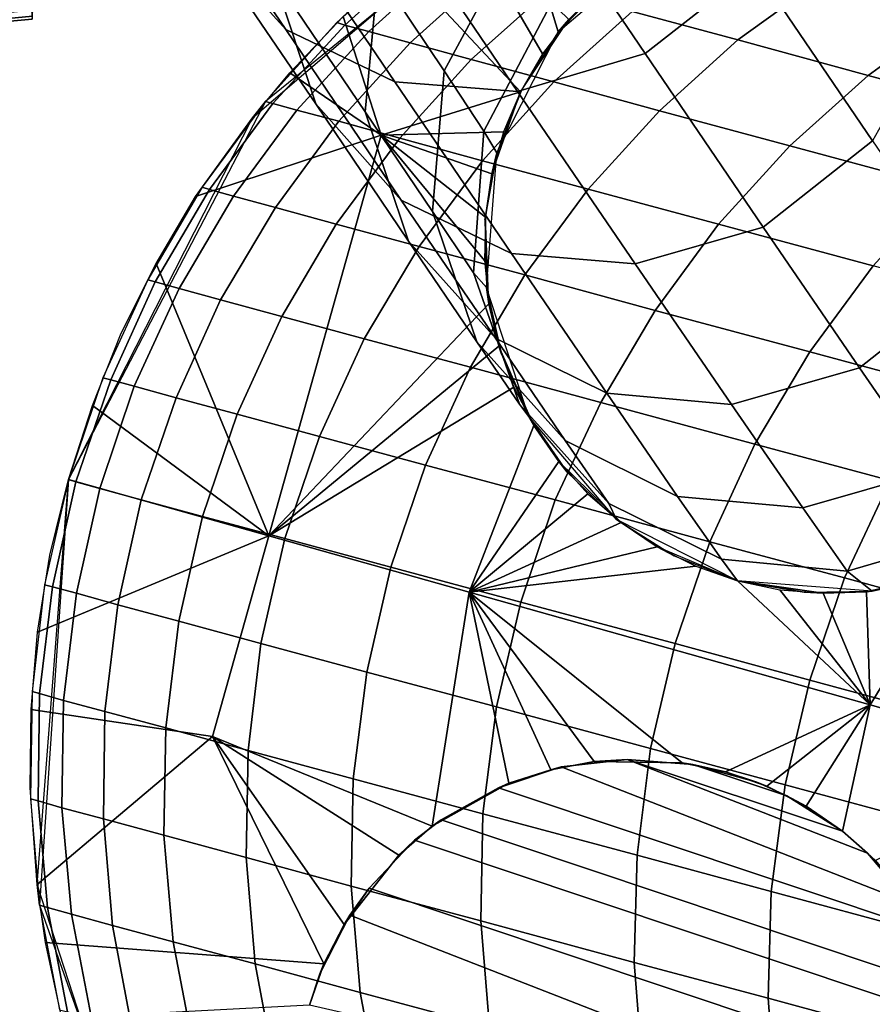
# Model space of a CAD drawing. Extents: x -43.1 to 43.1, y -41.3 to 41.3.
# Tile 408 of 656: x 0.152 to 0.323, y -0.709 to -0.511. Entities that reach past the tile are written whole.
import ezdxf

# ---------------------------------------------------------------- set-up
doc = ezdxf.new("R2010")
doc.units = 0
for name, color, linetype in [('CABLE', 18, 'CONTINUOUS'), ('CEILING_SUPPORT', 254, 'CONTINUOUS'), ('METAL_BASE', 254, 'CONTINUOUS'), ('WIRE', 254, 'CONTINUOUS')]:
    doc.layers.add(name, color=color, linetype=linetype)

msp = doc.modelspace()

# ---------------------------------------------------------------- linework, layer by layer
at = {"layer": 'CABLE'}
for points in [[(0.1884, -0.4944, 28.6007), (0.1619, -0.4552, 28.4768), (0.1785, -0.4737, 28.4667), (0.2053, -0.5132, 28.5919)], [(0.2773, -0.518, 28.5762), (0.2501, -0.4779, 28.449), (0.2721, -0.4608, 28.4498), (0.2993, -0.5008, 28.5769)], [(0.2029, -0.5026, 28.7343), (0.1803, -0.4692, 28.6097), (0.1884, -0.4944, 28.6007), (0.2113, -0.5281, 28.7268)], [(0.2053, -0.5132, 28.5919), (0.1785, -0.4737, 28.4667), (0.2001, -0.4839, 28.4584), (0.2271, -0.5237, 28.5845)], [(0.2604, -0.4779, 32.0308), (0.2662, -0.4748, 69.4487), (0.2012, -0.5276, 69.4487), (0.1986, -0.5309, 32.0308)], [(0.2238, -0.5017, 28.8657), (0.2057, -0.4749, 28.7405), (0.2029, -0.5026, 28.7343), (0.2212, -0.5297, 28.8609)], [(0.2505, -0.4964, 28.9943), (0.2374, -0.4768, 28.8685), (0.2238, -0.5017, 28.8657), (0.237, -0.5215, 28.9923)], [(0.3229, -0.5355, 28.7069), (0.2993, -0.5008, 28.5769), (0.3133, -0.4764, 28.5813), (0.3367, -0.5109, 28.7106)], [(0.2517, -0.5256, 28.5791), (0.2246, -0.4856, 28.4522), (0.2501, -0.4779, 28.449), (0.2773, -0.518, 28.5762)], [(0.2271, -0.5237, 28.5845), (0.2001, -0.4839, 28.4584), (0.2246, -0.4856, 28.4522), (0.2517, -0.5256, 28.5791)], [(0.2284, -0.5001, 32.0308), (0.2407, -0.4905, 32.0308), (0.2567, -0.5181, 32.0308), (0.2523, -0.5257, 32.0308)], [(0.2567, -0.5181, 32.0308), (0.2407, -0.4905, 32.0308), (0.262, -0.5112, 32.0308)], [(0.2805, -0.4961, 29.2488), (0.2801, -0.4909, 29.1213), (0.2583, -0.5084, 29.1212), (0.2599, -0.5137, 29.2488)], [(0.2113, -0.5281, 28.7268), (0.1884, -0.4944, 28.6007), (0.2053, -0.5132, 28.5919), (0.2284, -0.5474, 28.7194)], [(0.2583, -0.5084, 29.1212), (0.2505, -0.4964, 28.9943), (0.237, -0.5215, 28.9923), (0.245, -0.5336, 29.1202)], [(0.3129, -0.503, 70.697), (0.2917, -0.4972, 70.4891), (0.2747, -0.5096, 70.4903), (0.2959, -0.5153, 70.6985)], [(0.2328, -0.4981, 69.6567), (0.2313, -0.4977, 69.4487), (0.2155, -0.5118, 69.4487), (0.2171, -0.5123, 69.6569)], [(0.2376, -0.4994, 69.8649), (0.2328, -0.4981, 69.6567), (0.2171, -0.5123, 69.6569), (0.2219, -0.5136, 69.8653)], [(0.2284, -0.5001, 32.0308), (0.2523, -0.5257, 32.0308), (0.2244, -0.5344, 32.0308), (0.2168, -0.5106, 32.0308)], [(0.2459, -0.5017, 70.0733), (0.2376, -0.4994, 69.8649), (0.2219, -0.5136, 69.8653), (0.2302, -0.5159, 70.0739)], [(0.301, -0.5528, 28.7063), (0.2773, -0.518, 28.5762), (0.2993, -0.5008, 28.5769), (0.3229, -0.5355, 28.7069)], [(0.2212, -0.5297, 28.8609), (0.2029, -0.5026, 28.7343), (0.2113, -0.5281, 28.7268), (0.2299, -0.5556, 28.855)], [(0.237, -0.5215, 28.9923), (0.2238, -0.5017, 28.8657), (0.2212, -0.5297, 28.8609), (0.2347, -0.5497, 28.989)], [(0.2582, -0.5051, 70.2818), (0.2459, -0.5017, 70.0733), (0.2302, -0.5159, 70.0739), (0.2424, -0.5192, 70.2826)], [(0.3389, -0.5101, 70.9044), (0.3129, -0.503, 70.697), (0.2959, -0.5153, 70.6985), (0.322, -0.5224, 70.9063)], [(0.2747, -0.5096, 70.4903), (0.2582, -0.5051, 70.2818), (0.2424, -0.5192, 70.2826), (0.259, -0.5237, 70.4914)], [(0.2599, -0.5137, 29.2488), (0.262, -0.5112, 32.0308), (0.2681, -0.5049, 32.0308), (0.2694, -0.5039, 29.2488)], [(0.2599, -0.5137, 29.2488), (0.2583, -0.5084, 29.1212), (0.245, -0.5336, 29.1202), (0.2476, -0.5379, 29.2488)], [(0.2244, -0.5344, 32.0308), (0.2061, -0.5219, 32.0308), (0.2168, -0.5106, 32.0308)], [(0.2959, -0.5153, 70.6985), (0.2747, -0.5096, 70.4903), (0.259, -0.5237, 70.4914), (0.2802, -0.5295, 70.6999)], [(0.3699, -0.5185, 71.1111), (0.3389, -0.5101, 70.9044), (0.322, -0.5224, 70.9063), (0.353, -0.5308, 71.1132)], [(0.2171, -0.5123, 69.6569), (0.2155, -0.5118, 69.4487), (0.2012, -0.5276, 69.4487), (0.2027, -0.528, 69.657)], [(0.2219, -0.5136, 69.8653), (0.2171, -0.5123, 69.6569), (0.2027, -0.528, 69.657), (0.2075, -0.5294, 69.8656)], [(0.2526, -0.5252, 29.2488), (0.2523, -0.5257, 32.0308), (0.262, -0.5112, 32.0308), (0.2599, -0.5137, 29.2488)], [(0.2284, -0.5474, 28.7194), (0.2053, -0.5132, 28.5919), (0.2271, -0.5237, 28.5845), (0.2505, -0.5581, 28.7132)], [(0.2302, -0.5159, 70.0739), (0.2219, -0.5136, 69.8653), (0.2075, -0.5294, 69.8656), (0.2159, -0.5316, 70.0743)], [(0.2424, -0.5192, 70.2826), (0.2302, -0.5159, 70.0739), (0.2159, -0.5316, 70.0743), (0.2281, -0.535, 70.2833)], [(0.322, -0.5224, 70.9063), (0.2959, -0.5153, 70.6985), (0.2802, -0.5295, 70.6999), (0.3063, -0.5365, 70.9079)], [(0.2753, -0.5602, 28.7087), (0.2517, -0.5256, 28.5791), (0.2773, -0.518, 28.5762), (0.301, -0.5528, 28.7063)], [(0.259, -0.5237, 70.4914), (0.2424, -0.5192, 70.2826), (0.2281, -0.535, 70.2833), (0.2447, -0.5395, 70.4922)], [(0.1872, -0.5467, 32.0308), (0.1986, -0.5309, 32.0308), (0.2061, -0.5219, 32.0308), (0.2244, -0.5344, 32.0308)], [(0.245, -0.5336, 29.1202), (0.237, -0.5215, 28.9923), (0.2347, -0.5497, 28.989), (0.2429, -0.562, 29.1185)], [(0.353, -0.5308, 71.1132), (0.322, -0.5224, 70.9063), (0.3063, -0.5365, 70.9079), (0.3373, -0.5449, 71.1151)], [(0.2505, -0.5581, 28.7132), (0.2271, -0.5237, 28.5845), (0.2517, -0.5256, 28.5791), (0.2753, -0.5602, 28.7087)], [(0.2802, -0.5295, 70.6999), (0.259, -0.5237, 70.4914), (0.2447, -0.5395, 70.4922), (0.2659, -0.5452, 70.701)], [(0.2244, -0.5344, 32.0308), (0.2523, -0.5257, 32.0308), (0.2489, -0.5337, 32.0308)], [(0.2476, -0.5379, 29.2488), (0.2466, -0.5421, 32.0308), (0.2523, -0.5257, 32.0308), (0.2526, -0.5252, 29.2488)], [(0.1986, -0.5309, 32.0308), (0.2012, -0.5276, 69.4487), (0.1617, -0.6034, 69.4487), (0.1617, -0.6034, 32.0308)], [(0.2027, -0.528, 69.657), (0.2012, -0.5276, 69.4487), (0.1885, -0.5448, 69.4487), (0.19, -0.5453, 69.6572)], [(0.2075, -0.5294, 69.8656), (0.2027, -0.528, 69.657), (0.19, -0.5453, 69.6572), (0.1948, -0.5466, 69.8658)], [(0.2299, -0.5556, 28.855), (0.2113, -0.5281, 28.7268), (0.2284, -0.5474, 28.7194), (0.2473, -0.5751, 28.8493)], [(0.2159, -0.5316, 70.0743), (0.2075, -0.5294, 69.8656), (0.1948, -0.5466, 69.8658), (0.2032, -0.5489, 70.0747)], [(0.2347, -0.5497, 28.989), (0.2212, -0.5297, 28.8609), (0.2299, -0.5556, 28.855), (0.2436, -0.5758, 28.9851)], [(0.3063, -0.5365, 70.9079), (0.2802, -0.5295, 70.6999), (0.2659, -0.5452, 70.701), (0.292, -0.5522, 70.9092)], [(0.2281, -0.535, 70.2833), (0.2159, -0.5316, 70.0743), (0.2032, -0.5489, 70.0747), (0.2154, -0.5522, 70.2838)], [(0.1872, -0.5467, 32.0308), (0.2244, -0.5344, 32.0308), (0.2019, -0.6147, 32.0308), (0.1793, -0.5601, 32.0308)], [(0.2451, -0.5595, 32.0308), (0.246, -0.5682, 32.0308), (0.2019, -0.6147, 32.0308), (0.2244, -0.5344, 32.0308)], [(0.2244, -0.5344, 32.0308), (0.2489, -0.5337, 32.0308), (0.2466, -0.5421, 32.0308)], [(0.2244, -0.5344, 32.0308), (0.2466, -0.5421, 32.0308), (0.2453, -0.5508, 32.0308)], [(0.2244, -0.5344, 32.0308), (0.2453, -0.5508, 32.0308), (0.2451, -0.5595, 32.0308)], [(0.2476, -0.5379, 29.2488), (0.245, -0.5336, 29.1202), (0.2429, -0.562, 29.1185), (0.2455, -0.5649, 29.2488)], [(0.2447, -0.5395, 70.4922), (0.2281, -0.535, 70.2833), (0.2154, -0.5522, 70.2838), (0.232, -0.5567, 70.4929)], [(0.3373, -0.5449, 71.1151), (0.3063, -0.5365, 70.9079), (0.292, -0.5522, 70.9092), (0.323, -0.5606, 71.1167)], [(0.3203, -0.581, 28.8391), (0.301, -0.5528, 28.7063), (0.3229, -0.5355, 28.7069), (0.3422, -0.5637, 28.8395)], [(0.2452, -0.5513, 29.2488), (0.2453, -0.5508, 32.0308), (0.2466, -0.5421, 32.0308), (0.2476, -0.5379, 29.2488)], [(0.2659, -0.5452, 70.701), (0.2447, -0.5395, 70.4922), (0.232, -0.5567, 70.4929), (0.2532, -0.5624, 70.7019)], [(0.19, -0.5453, 69.6572), (0.1885, -0.5448, 69.4487), (0.1776, -0.5634, 69.4487), (0.1791, -0.5638, 69.6572)], [(0.1948, -0.5466, 69.8658), (0.19, -0.5453, 69.6572), (0.1791, -0.5638, 69.6572), (0.1839, -0.5651, 69.866)], [(0.2032, -0.5489, 70.0747), (0.1948, -0.5466, 69.8658), (0.1839, -0.5651, 69.866), (0.1922, -0.5674, 70.075)], [(0.292, -0.5522, 70.9092), (0.2659, -0.5452, 70.701), (0.2532, -0.5624, 70.7019), (0.2793, -0.5695, 70.9103)], [(0.2473, -0.5751, 28.8493), (0.2284, -0.5474, 28.7194), (0.2505, -0.5581, 28.7132), (0.2696, -0.5861, 28.8445)], [(0.2154, -0.5522, 70.2838), (0.2032, -0.5489, 70.0747), (0.1922, -0.5674, 70.075), (0.2045, -0.5707, 70.2842)], [(0.2429, -0.562, 29.1185), (0.2347, -0.5497, 28.989), (0.2436, -0.5758, 28.9851), (0.2521, -0.5883, 29.1165)], [(0.232, -0.5567, 70.4929), (0.2154, -0.5522, 70.2838), (0.2045, -0.5707, 70.2842), (0.221, -0.5752, 70.4935)], [(0.2455, -0.5649, 29.2488), (0.246, -0.5682, 32.0308), (0.2453, -0.5508, 32.0308), (0.2452, -0.5513, 29.2488)], [(0.323, -0.5606, 71.1167), (0.292, -0.5522, 70.9092), (0.2793, -0.5695, 70.9103), (0.3103, -0.5778, 71.1179)], [(0.2946, -0.5884, 28.8409), (0.2753, -0.5602, 28.7087), (0.301, -0.5528, 28.7063), (0.3203, -0.581, 28.8391)], [(0.2436, -0.5758, 28.9851), (0.2299, -0.5556, 28.855), (0.2473, -0.5751, 28.8493), (0.2613, -0.5956, 28.9811)], [(0.2532, -0.5624, 70.7019), (0.232, -0.5567, 70.4929), (0.221, -0.5752, 70.4935), (0.2423, -0.5809, 70.7025)], [(0.2696, -0.5861, 28.8445), (0.2505, -0.5581, 28.7132), (0.2753, -0.5602, 28.7087), (0.2946, -0.5884, 28.8409)], [(0.2019, -0.6147, 32.0308), (0.1665, -0.5886, 32.0308), (0.1723, -0.5741, 32.0308), (0.1793, -0.5601, 32.0308)], [(0.2793, -0.5695, 70.9103), (0.2532, -0.5624, 70.7019), (0.2423, -0.5809, 70.7025), (0.2684, -0.588, 70.9111)], [(0.2455, -0.5649, 29.2488), (0.2429, -0.562, 29.1185), (0.2521, -0.5883, 29.1165), (0.2539, -0.5907, 29.2488)], [(0.3501, -0.5679, 71.2761), (0.323, -0.5606, 71.1167), (0.3103, -0.5778, 71.1179), (0.3373, -0.5851, 71.2775)], [(0.1791, -0.5638, 69.6572), (0.1776, -0.5634, 69.4487), (0.1686, -0.583, 69.4487), (0.1702, -0.5834, 69.6573)], [(0.1839, -0.5651, 69.866), (0.1791, -0.5638, 69.6572), (0.1702, -0.5834, 69.6573), (0.1749, -0.5847, 69.8661)], [(0.3346, -0.6017, 28.9742), (0.3203, -0.581, 28.8391), (0.3422, -0.5637, 28.8395), (0.3565, -0.5843, 28.9745)], [(0.1922, -0.5674, 70.075), (0.1839, -0.5651, 69.866), (0.1749, -0.5847, 69.8661), (0.1833, -0.587, 70.0752)], [(0.2485, -0.5783, 29.2488), (0.248, -0.5767, 32.0308), (0.246, -0.5682, 32.0308), (0.2455, -0.5649, 29.2488)], [(0.2045, -0.5707, 70.2842), (0.1922, -0.5674, 70.075), (0.1833, -0.587, 70.0752), (0.1955, -0.5903, 70.2844)], [(0.246, -0.5682, 32.0308), (0.248, -0.5767, 32.0308), (0.2019, -0.6147, 32.0308)], [(0.3103, -0.5778, 71.1179), (0.2793, -0.5695, 70.9103), (0.2684, -0.588, 70.9111), (0.2993, -0.5963, 71.1188)], [(0.221, -0.5752, 70.4935), (0.2045, -0.5707, 70.2842), (0.1955, -0.5903, 70.2844), (0.212, -0.5948, 70.4938)], [(0.2423, -0.5809, 70.7025), (0.221, -0.5752, 70.4935), (0.212, -0.5948, 70.4938), (0.2333, -0.6005, 70.7029)], [(0.2521, -0.5883, 29.1165), (0.2436, -0.5758, 28.9851), (0.2613, -0.5956, 28.9811), (0.27, -0.6082, 29.1145)], [(0.2613, -0.5956, 28.9811), (0.2473, -0.5751, 28.8493), (0.2696, -0.5861, 28.8445), (0.2838, -0.6068, 28.9779)], [(0.248, -0.5767, 32.0308), (0.251, -0.5849, 32.0308), (0.2019, -0.6147, 32.0308)], [(0.2539, -0.5907, 29.2488), (0.255, -0.5926, 32.0308), (0.248, -0.5767, 32.0308), (0.2485, -0.5783, 29.2488)], [(0.3373, -0.5851, 71.2775), (0.3103, -0.5778, 71.1179), (0.2993, -0.5963, 71.1188), (0.3264, -0.6036, 71.2785)], [(0.2684, -0.588, 70.9111), (0.2423, -0.5809, 70.7025), (0.2333, -0.6005, 70.7029), (0.2593, -0.6075, 70.9116)], [(0.3089, -0.6091, 28.9755), (0.2946, -0.5884, 28.8409), (0.3203, -0.581, 28.8391), (0.3346, -0.6017, 28.9742)], [(0.1702, -0.5834, 69.6573), (0.1686, -0.583, 69.4487), (0.1617, -0.6034, 69.4487), (0.1632, -0.6039, 69.6573)], [(0.1749, -0.5847, 69.8661), (0.1702, -0.5834, 69.6573), (0.1632, -0.6039, 69.6573), (0.168, -0.6052, 69.8661)], [(0.1833, -0.587, 70.0752), (0.1749, -0.5847, 69.8661), (0.168, -0.6052, 69.8661), (0.1763, -0.6075, 70.0752)], [(0.255, -0.5926, 32.0308), (0.242, -0.626, 32.0308), (0.2019, -0.6147, 32.0308), (0.251, -0.5849, 32.0308)], [(0.2838, -0.6068, 28.9779), (0.2696, -0.5861, 28.8445), (0.2946, -0.5884, 28.8409), (0.3089, -0.6091, 28.9755)], [(0.1955, -0.5903, 70.2844), (0.1833, -0.587, 70.0752), (0.1763, -0.6075, 70.0752), (0.1886, -0.6108, 70.2845)], [(0.2993, -0.5963, 71.1188), (0.2684, -0.588, 70.9111), (0.2593, -0.6075, 70.9116), (0.2903, -0.6159, 71.1194)], [(0.2019, -0.6147, 32.0308), (0.1617, -0.6034, 32.0308), (0.1665, -0.5886, 32.0308)], [(0.2539, -0.5907, 29.2488), (0.2521, -0.5883, 29.1165), (0.27, -0.6082, 29.1145), (0.2716, -0.6114, 29.2488)], [(0.212, -0.5948, 70.4938), (0.1955, -0.5903, 70.2844), (0.1886, -0.6108, 70.2845), (0.2051, -0.6152, 70.4939)], [(0.2617, -0.6019, 29.2488), (0.26, -0.5998, 32.0308), (0.255, -0.5926, 32.0308), (0.2539, -0.5907, 29.2488)], [(0.26, -0.5998, 32.0308), (0.242, -0.626, 32.0308), (0.255, -0.5926, 32.0308)], [(0.2333, -0.6005, 70.7029), (0.212, -0.5948, 70.4938), (0.2051, -0.6152, 70.4939), (0.2263, -0.621, 70.703)], [(0.27, -0.6082, 29.1145), (0.2613, -0.5956, 28.9811), (0.2838, -0.6068, 28.9779), (0.2926, -0.6194, 29.1129)], [(0.3264, -0.6036, 71.2785), (0.2993, -0.5963, 71.1188), (0.2903, -0.6159, 71.1194), (0.3173, -0.6231, 71.2792)], [(0.2658, -0.6063, 32.0308), (0.242, -0.626, 32.0308), (0.26, -0.5998, 32.0308)], [(0.2716, -0.6114, 29.2488), (0.2725, -0.612, 32.0308), (0.26, -0.5998, 32.0308), (0.2617, -0.6019, 29.2488)], [(0.2593, -0.6075, 70.9116), (0.2333, -0.6005, 70.7029), (0.2263, -0.621, 70.703), (0.2524, -0.628, 70.9117)], [(0.3178, -0.6218, 29.1117), (0.3089, -0.6091, 28.9755), (0.3346, -0.6017, 28.9742), (0.3435, -0.6143, 29.1111)], [(0.1617, -0.6034, 32.0308), (0.1617, -0.6034, 69.4487), (0.1559, -0.6887, 69.4487), (0.1554, -0.6846, 32.0308)], [(0.2019, -0.6147, 32.0308), (0.1555, -0.634, 32.0308), (0.158, -0.6186, 32.0308), (0.1617, -0.6034, 32.0308)], [(0.1632, -0.6039, 69.6573), (0.1617, -0.6034, 69.4487), (0.1569, -0.6245, 69.4487), (0.1585, -0.6249, 69.6573)], [(0.168, -0.6052, 69.8661), (0.1632, -0.6039, 69.6573), (0.1585, -0.6249, 69.6573), (0.1633, -0.6262, 69.8661)], [(0.3557, -0.6115, 71.4365), (0.3264, -0.6036, 71.2785), (0.3173, -0.6231, 71.2792), (0.3466, -0.6311, 71.4372)], [(0.1763, -0.6075, 70.0752), (0.168, -0.6052, 69.8661), (0.1633, -0.6262, 69.8661), (0.1716, -0.6285, 70.0752)], [(0.1886, -0.6108, 70.2845), (0.1763, -0.6075, 70.0752), (0.1716, -0.6285, 70.0752), (0.1838, -0.6318, 70.2845)], [(0.2725, -0.612, 32.0308), (0.242, -0.626, 32.0308), (0.2658, -0.6063, 32.0308)], [(0.2903, -0.6159, 71.1194), (0.2593, -0.6075, 70.9116), (0.2524, -0.628, 70.9117), (0.2833, -0.6363, 71.1196)], [(0.2926, -0.6194, 29.1129), (0.2838, -0.6068, 28.9779), (0.3089, -0.6091, 28.9755), (0.3178, -0.6218, 29.1117)], [(0.2716, -0.6114, 29.2488), (0.27, -0.6082, 29.1145), (0.2926, -0.6194, 29.1129), (0.2958, -0.6237, 29.2488)], [(0.2051, -0.6152, 70.4939), (0.1886, -0.6108, 70.2845), (0.1838, -0.6318, 70.2845), (0.2003, -0.6363, 70.4938)], [(0.2831, -0.6187, 29.2488), (0.2797, -0.6169, 32.0308), (0.2725, -0.612, 32.0308), (0.2716, -0.6114, 29.2488)], [(0.2725, -0.612, 32.0308), (0.2797, -0.6169, 32.0308), (0.242, -0.626, 32.0308)], [(0.1906, -0.6549, 32.0308), (0.1542, -0.6495, 32.0308), (0.1555, -0.634, 32.0308), (0.2019, -0.6147, 32.0308)], [(0.2346, -0.6729, 32.0308), (0.1906, -0.6549, 32.0308), (0.2019, -0.6147, 32.0308), (0.242, -0.626, 32.0308)], [(0.2263, -0.621, 70.703), (0.2051, -0.6152, 70.4939), (0.2003, -0.6363, 70.4938), (0.2215, -0.642, 70.7029)], [(0.3228, -0.6258, 29.2488), (0.3178, -0.6218, 29.1117), (0.3435, -0.6143, 29.1111), (0.3486, -0.6173, 29.2488)], [(0.2875, -0.6208, 32.0308), (0.242, -0.626, 32.0308), (0.2797, -0.6169, 32.0308)], [(0.2958, -0.6237, 29.2488), (0.2958, -0.6237, 32.0308), (0.2797, -0.6169, 32.0308), (0.2831, -0.6187, 29.2488)], [(0.3173, -0.6231, 71.2792), (0.2903, -0.6159, 71.1194), (0.2833, -0.6363, 71.1196), (0.3103, -0.6436, 71.2794)], [(0.2958, -0.6237, 29.2488), (0.2926, -0.6194, 29.1129), (0.3178, -0.6218, 29.1117), (0.3228, -0.6258, 29.2488)], [(0.3467, -0.6184, 32.0308), (0.3626, -0.6599, 32.0308), (0.3224, -0.6486, 32.0308), (0.3387, -0.6219, 32.0308)], [(0.2524, -0.628, 70.9117), (0.2263, -0.621, 70.703), (0.2215, -0.642, 70.7029), (0.2475, -0.649, 70.9116)], [(0.2958, -0.6237, 32.0308), (0.3224, -0.6486, 32.0308), (0.242, -0.626, 32.0308), (0.2875, -0.6208, 32.0308)], [(0.3466, -0.6311, 71.4372), (0.3173, -0.6231, 71.2792), (0.3103, -0.6436, 71.2794), (0.3395, -0.6515, 71.4375)], [(0.3361, -0.6228, 29.2488), (0.3387, -0.6219, 32.0308), (0.3217, -0.6259, 32.0308), (0.3228, -0.6258, 29.2488)], [(0.3224, -0.6486, 32.0308), (0.3217, -0.6259, 32.0308), (0.3387, -0.6219, 32.0308)], [(0.1585, -0.6249, 69.6573), (0.1569, -0.6245, 69.4487), (0.1544, -0.6459, 69.4487), (0.1559, -0.6463, 69.6572)], [(0.1633, -0.6262, 69.8661), (0.1585, -0.6249, 69.6573), (0.1559, -0.6463, 69.6572), (0.1607, -0.6477, 69.866)], [(0.313, -0.6262, 32.0308), (0.2958, -0.6237, 32.0308), (0.2958, -0.6237, 30.6398)], [(0.3092, -0.626, 29.2488), (0.2958, -0.6237, 30.6398), (0.2958, -0.6237, 29.2488)], [(0.2958, -0.6237, 30.6398), (0.3092, -0.626, 29.2488), (0.313, -0.6262, 32.0308)], [(0.3043, -0.6255, 32.0308), (0.3224, -0.6486, 32.0308), (0.2958, -0.6237, 32.0308)], [(0.3224, -0.6486, 32.0308), (0.3043, -0.6255, 32.0308), (0.313, -0.6262, 32.0308)], [(0.1716, -0.6285, 70.0752), (0.1633, -0.6262, 69.8661), (0.1607, -0.6477, 69.866), (0.169, -0.6499, 70.075)], [(0.25, -0.6643, 32.0308), (0.2346, -0.6729, 32.0308), (0.242, -0.626, 32.0308)], [(0.242, -0.626, 32.0308), (0.2584, -0.6616, 32.0308), (0.25, -0.6643, 32.0308)], [(0.242, -0.626, 32.0308), (0.2671, -0.6599, 32.0308), (0.2584, -0.6616, 32.0308)], [(0.242, -0.626, 32.0308), (0.3224, -0.6486, 32.0308), (0.2934, -0.662, 32.0308), (0.2847, -0.6602, 32.0308)], [(0.242, -0.626, 32.0308), (0.2847, -0.6602, 32.0308), (0.2671, -0.6599, 32.0308)], [(0.3228, -0.6258, 29.2488), (0.3217, -0.6259, 32.0308), (0.313, -0.6262, 32.0308), (0.3092, -0.626, 29.2488)], [(0.3224, -0.6486, 32.0308), (0.313, -0.6262, 32.0308), (0.3217, -0.6259, 32.0308)], [(0.1838, -0.6318, 70.2845), (0.1716, -0.6285, 70.0752), (0.169, -0.6499, 70.075), (0.1812, -0.6532, 70.2842)], [(0.2833, -0.6363, 71.1196), (0.2524, -0.628, 70.9117), (0.2475, -0.649, 70.9116), (0.2784, -0.6573, 71.1194)], [(0.2003, -0.6363, 70.4938), (0.1838, -0.6318, 70.2845), (0.1812, -0.6532, 70.2842), (0.1977, -0.6577, 70.4935)], [(0.2215, -0.642, 70.7029), (0.2003, -0.6363, 70.4938), (0.1977, -0.6577, 70.4935), (0.2188, -0.6634, 70.7025)], [(0.3103, -0.6436, 71.2794), (0.2833, -0.6363, 71.1196), (0.2784, -0.6573, 71.1194), (0.3054, -0.6646, 71.2792)], [(0.2475, -0.649, 70.9116), (0.2215, -0.642, 70.7029), (0.2188, -0.6634, 70.7025), (0.2448, -0.6704, 70.9111)], [(0.3395, -0.6515, 71.4375), (0.3103, -0.6436, 71.2794), (0.3054, -0.6646, 71.2792), (0.3346, -0.6725, 71.4373)], [(0.1559, -0.6463, 69.6572), (0.1544, -0.6459, 69.4487), (0.1541, -0.6674, 69.4487), (0.1556, -0.6678, 69.6572)], [(0.1607, -0.6477, 69.866), (0.1559, -0.6463, 69.6572), (0.1556, -0.6678, 69.6572), (0.1604, -0.6692, 69.8658)], [(0.169, -0.6499, 70.075), (0.1607, -0.6477, 69.866), (0.1604, -0.6692, 69.8658), (0.1687, -0.6714, 70.0747)], [(0.2784, -0.6573, 71.1194), (0.2475, -0.649, 70.9116), (0.2448, -0.6704, 70.9111), (0.2757, -0.6787, 71.1189)], [(0.2934, -0.662, 32.0308), (0.3224, -0.6486, 32.0308), (0.3017, -0.6649, 32.0308)], [(0.3096, -0.6689, 32.0308), (0.3017, -0.6649, 32.0308), (0.3224, -0.6486, 32.0308)], [(0.3169, -0.6739, 32.0308), (0.3096, -0.6689, 32.0308), (0.3224, -0.6486, 32.0308)], [(0.3224, -0.6486, 32.0308), (0.3626, -0.6599, 32.0308), (0.3235, -0.6798, 32.0308), (0.3169, -0.6739, 32.0308)], [(0.1906, -0.6549, 32.0308), (0.1554, -0.6846, 32.0308), (0.154, -0.6652, 32.0308), (0.1542, -0.6495, 32.0308)], [(0.1812, -0.6532, 70.2842), (0.169, -0.6499, 70.075), (0.1687, -0.6714, 70.0747), (0.1808, -0.6747, 70.2838)], [(0.1977, -0.6577, 70.4935), (0.1812, -0.6532, 70.2842), (0.1808, -0.6747, 70.2838), (0.1973, -0.6792, 70.493)], [(0.1571, -0.6962, 32.0308), (0.1554, -0.6846, 32.0308), (0.1906, -0.6549, 32.0308), (0.2129, -0.7005, 32.0308)], [(0.217, -0.6926, 32.0308), (0.2129, -0.7005, 32.0308), (0.1906, -0.6549, 32.0308)], [(0.2279, -0.6787, 32.0308), (0.217, -0.6926, 32.0308), (0.1906, -0.6549, 32.0308)], [(0.2346, -0.6729, 32.0308), (0.2279, -0.6787, 32.0308), (0.1906, -0.6549, 32.0308)], [(0.2188, -0.6634, 70.7025), (0.1977, -0.6577, 70.4935), (0.1973, -0.6792, 70.493), (0.2184, -0.6849, 70.7019)], [(0.3054, -0.6646, 71.2792), (0.2784, -0.6573, 71.1194), (0.2757, -0.6787, 71.1189), (0.3026, -0.686, 71.2787)], [(0.3305, -0.6884, 31.3353), (0.3341, -0.694, 31.3353), (0.2479, -0.6652, 31.3353), (0.2605, -0.661, 31.3353)], [(0.2479, -0.6652, 31.3353), (0.25, -0.6643, 32.0308), (0.2584, -0.6616, 32.0308), (0.2605, -0.661, 31.3353)], [(0.2605, -0.661, 31.3353), (0.2584, -0.6616, 32.0308), (0.2671, -0.6599, 32.0308), (0.2737, -0.6595, 31.3353)], [(0.2737, -0.6595, 31.3353), (0.3219, -0.6783, 31.3353), (0.3305, -0.6884, 31.3353), (0.2605, -0.661, 31.3353)], [(0.2737, -0.6595, 31.3353), (0.2671, -0.6599, 32.0308), (0.2847, -0.6602, 32.0308), (0.2869, -0.6605, 31.3353)], [(0.2869, -0.6605, 31.3353), (0.3057, -0.6668, 31.3353), (0.3169, -0.6739, 31.3353), (0.2737, -0.6595, 31.3353)], [(0.2737, -0.6595, 31.3353), (0.3169, -0.6739, 31.3353), (0.3219, -0.6783, 31.3353)], [(0.2847, -0.6602, 32.0308), (0.2934, -0.662, 32.0308), (0.2934, -0.662, 31.683)], [(0.2934, -0.662, 31.683), (0.2869, -0.6605, 31.3353), (0.2847, -0.6602, 32.0308)], [(0.2869, -0.6605, 31.3353), (0.2997, -0.6641, 31.3353), (0.3057, -0.6668, 31.3353)], [(0.2869, -0.6605, 31.3353), (0.2934, -0.662, 31.683), (0.2997, -0.6641, 31.3353)], [(0.2997, -0.6641, 31.3353), (0.2934, -0.662, 32.0308), (0.3017, -0.6649, 32.0308)], [(0.2448, -0.6704, 70.9111), (0.2188, -0.6634, 70.7025), (0.2184, -0.6849, 70.7019), (0.2444, -0.6919, 70.9104)], [(0.2364, -0.6716, 31.3353), (0.2346, -0.6729, 32.0308), (0.25, -0.6643, 32.0308), (0.2479, -0.6652, 31.3353)], [(0.2997, -0.6641, 31.3353), (0.3017, -0.6649, 32.0308), (0.3096, -0.6689, 32.0308), (0.3057, -0.6668, 31.3353)], [(0.3346, -0.6725, 71.4373), (0.3054, -0.6646, 71.2792), (0.3026, -0.686, 71.2787), (0.3318, -0.6939, 71.4367)], [(0.3394, -0.7061, 31.3353), (0.2364, -0.6716, 31.3353), (0.2479, -0.6652, 31.3353), (0.3341, -0.694, 31.3353)], [(0.3057, -0.6668, 31.3353), (0.3096, -0.6689, 32.0308), (0.3169, -0.6739, 32.0308), (0.3169, -0.6739, 31.3353)], [(0.1556, -0.6678, 69.6572), (0.1541, -0.6674, 69.4487), (0.1559, -0.6887, 69.4487), (0.1575, -0.6892, 69.657)], [(0.1604, -0.6692, 69.8658), (0.1556, -0.6678, 69.6572), (0.1575, -0.6892, 69.657), (0.1623, -0.6905, 69.8656)], [(0.1687, -0.6714, 70.0747), (0.1604, -0.6692, 69.8658), (0.1623, -0.6905, 69.8656), (0.1705, -0.6928, 70.0743)], [(0.2757, -0.6787, 71.1189), (0.2448, -0.6704, 70.9111), (0.2444, -0.6919, 70.9104), (0.2751, -0.7002, 71.118)], [(0.1808, -0.6747, 70.2838), (0.1687, -0.6714, 70.0747), (0.1705, -0.6928, 70.0743), (0.1827, -0.6961, 70.2833)], [(0.2311, -0.6757, 31.3353), (0.2279, -0.6787, 32.0308), (0.2346, -0.6729, 32.0308), (0.2364, -0.6716, 31.3353)], [(0.2364, -0.6716, 31.3353), (0.3394, -0.7061, 31.3353), (0.3411, -0.7125, 31.3353), (0.2311, -0.6757, 31.3353)], [(0.1973, -0.6792, 70.493), (0.1808, -0.6747, 70.2838), (0.1827, -0.6961, 70.2833), (0.1991, -0.7005, 70.4923)], [(0.3169, -0.6739, 31.3353), (0.3169, -0.6739, 32.0308), (0.3235, -0.6798, 32.0308), (0.3219, -0.6783, 31.3353)], [(0.222, -0.6853, 31.3353), (0.217, -0.6926, 32.0308), (0.2279, -0.6787, 32.0308), (0.2311, -0.6757, 31.3353)], [(0.2311, -0.6757, 31.3353), (0.3411, -0.7125, 31.3353), (0.3427, -0.7257, 31.3353), (0.222, -0.6853, 31.3353)], [(0.3026, -0.686, 71.2787), (0.2757, -0.6787, 71.1189), (0.2751, -0.7002, 71.118), (0.302, -0.7074, 71.2777)], [(0.3219, -0.6783, 31.3353), (0.3235, -0.6798, 32.0308), (0.3292, -0.6866, 32.0308), (0.3305, -0.6884, 31.3353)], [(0.2184, -0.6849, 70.7019), (0.1973, -0.6792, 70.493), (0.1991, -0.7005, 70.4923), (0.2202, -0.7062, 70.701)], [(0.1554, -0.6846, 32.0308), (0.1559, -0.6887, 69.4487), (0.1839, -0.7677, 69.4487), (0.1806, -0.762, 32.0308)], [(0.2181, -0.6907, 31.3353), (0.217, -0.6926, 32.0308), (0.222, -0.6853, 31.3353)], [(0.222, -0.6853, 31.3353), (0.3427, -0.7257, 31.3353), (0.3417, -0.7389, 31.3353), (0.2181, -0.6907, 31.3353)], [(0.2444, -0.6919, 70.9104), (0.2184, -0.6849, 70.7019), (0.2202, -0.7062, 70.701), (0.2461, -0.7132, 70.9093)], [(0.3318, -0.6939, 71.4367), (0.3026, -0.686, 71.2787), (0.302, -0.7074, 71.2777), (0.3312, -0.7153, 71.4356)], [(0.1575, -0.6892, 69.657), (0.1559, -0.6887, 69.4487), (0.1599, -0.7097, 69.4487), (0.1615, -0.7101, 69.6569)], [(0.1623, -0.6905, 69.8656), (0.1575, -0.6892, 69.657), (0.1615, -0.7101, 69.6569), (0.1663, -0.7114, 69.8653)], [(0.1705, -0.6928, 70.0743), (0.1623, -0.6905, 69.8656), (0.1663, -0.7114, 69.8653), (0.1745, -0.7137, 70.0739)], [(0.2181, -0.6907, 31.3353), (0.3417, -0.7389, 31.3353), (0.21, -0.7088, 31.3353), (0.2121, -0.7025, 31.3353)], [(0.2121, -0.7025, 31.3353), (0.2129, -0.7005, 32.0308), (0.217, -0.6926, 32.0308), (0.2181, -0.6907, 31.3353)], [(0.2751, -0.7002, 71.118), (0.2444, -0.6919, 70.9104), (0.2461, -0.7132, 70.9093), (0.2768, -0.7215, 71.1168)], [(0.1827, -0.6961, 70.2833), (0.1705, -0.6928, 70.0743), (0.1745, -0.7137, 70.0739), (0.1867, -0.717, 70.2826)], [(0.21, -0.7088, 32.0308), (0.1604, -0.7114, 32.0308), (0.1571, -0.6962, 32.0308), (0.2129, -0.7005, 32.0308)], [(0.1991, -0.7005, 70.4923), (0.1827, -0.6961, 70.2833), (0.1867, -0.717, 70.2826), (0.2031, -0.7214, 70.4914)], [(0.2202, -0.7062, 70.701), (0.1991, -0.7005, 70.4923), (0.2031, -0.7214, 70.4914), (0.2241, -0.7271, 70.6999)], [(0.21, -0.7088, 31.3353), (0.21, -0.7088, 32.0308), (0.2129, -0.7005, 32.0308), (0.2121, -0.7025, 31.3353)], [(0.302, -0.7074, 71.2777), (0.2751, -0.7002, 71.118), (0.2768, -0.7215, 71.1168), (0.3036, -0.7288, 71.2763)], [(0.2461, -0.7132, 70.9093), (0.2202, -0.7062, 70.701), (0.2241, -0.7271, 70.6999), (0.2499, -0.7341, 70.908)], [(0.3312, -0.7153, 71.4356), (0.302, -0.7074, 71.2777), (0.3036, -0.7288, 71.2763), (0.3327, -0.7367, 71.4342)]]:
    msp.add_3dface(points, dxfattribs=at)
at = {"layer": 'CEILING_SUPPORT'}
for points in [[(0.068, -0.0542, 101.9285), (0.7651, 0, 101.9285), (0.7651, -0.7651, 101.9285), (0, -0.7651, 101.9285)], [(0.068, -0.0542, 101.859), (0.7651, 0, 101.859), (0.7651, -0.7651, 101.859), (0, -0.7651, 101.859)]]:
    msp.add_3dface(points, dxfattribs=at)
at = {"layer": 'METAL_BASE'}
for points in [[(-1.669, 0.6609, 8.6989), (-0.8194, 1.6735, 8.6989), (0.4824, 1.903, 8.6989), (1.6271, -1.2421, 8.6989)], [(-0.9992, 1.3658, 8.6989), (-1.609, 0.3096, 8.6989), (-1.3972, -0.8914, 8.6989), (1.2928, 1.3658, 8.6989)], [(-1.3972, -0.8914, 8.6989), (-0.463, -1.6754, 8.6989), (0.7566, -1.6754, 8.6989), (1.2928, 1.3658, 8.6989)], [(-0.8992, 1.2466, 0.6411), (-1.4558, 0.2826, 0.6411), (-1.2625, -0.8137, 0.6411), (1.1929, 1.2466, 0.6411)], [(-1.2625, -0.8137, 0.6411), (-0.4098, -1.5292, 0.6411), (0.7034, -1.5292, 0.6411), (1.1929, 1.2466, 0.6411)], [(-0.8194, -1.6735, 8.6989), (-1.669, -0.6609, 8.6989), (-1.669, 0.6609, 8.6989), (1.6271, -1.2421, 8.6989)]]:
    msp.add_3dface(points, dxfattribs=at)
at = {"layer": 'WIRE'}
for points in [[(0.1545, -0.5105, 1.9533), (0.1546, -0.5076, 1.9113), (0.1392, -0.5091, 1.9112), (0.1391, -0.512, 1.9533)], [(0.1543, -0.5093, 2.037), (0.1544, -0.5111, 1.9953), (0.139, -0.5125, 1.9953), (0.1389, -0.5108, 2.037)], [(0.1544, -0.5111, 1.9953), (0.1545, -0.5105, 1.9533), (0.1391, -0.512, 1.9533), (0.139, -0.5125, 1.9953)]]:
    msp.add_3dface(points, dxfattribs=at)

doc.saveas('drawing.dxf')
